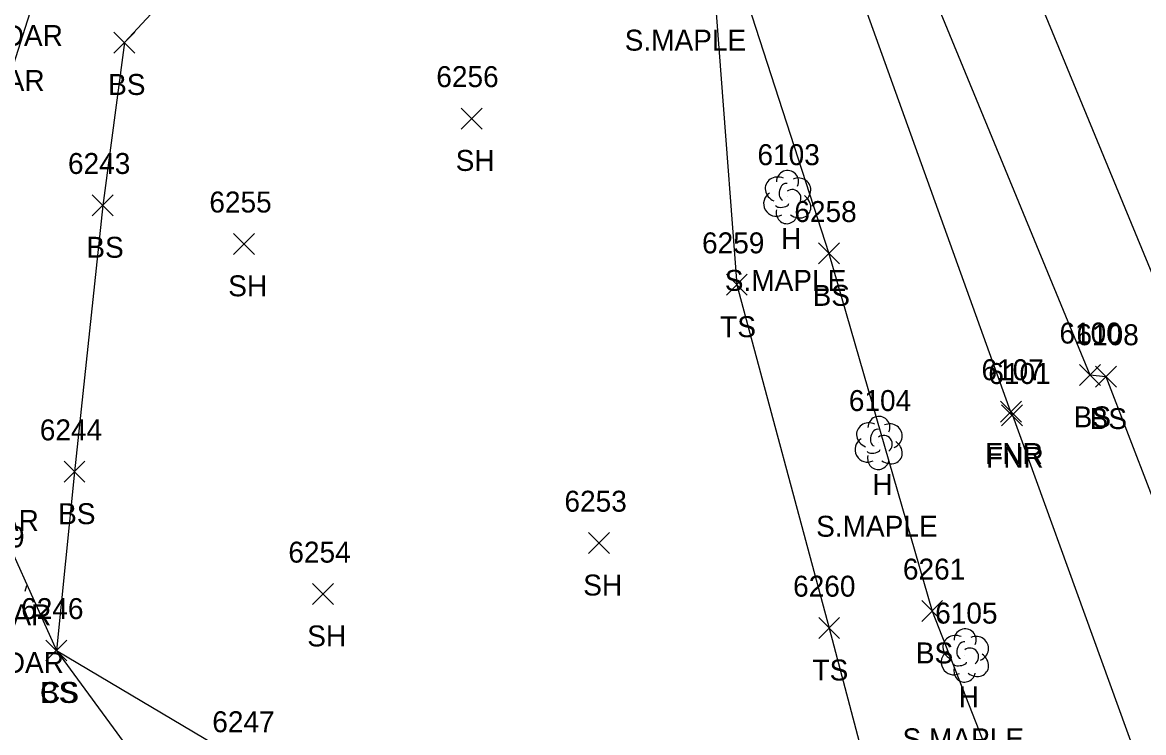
# Model space of a CAD drawing. Extents: x 1472233 to 1475777, y 540726 to 543442.
# Drawn here: x 1472391.2 to 1472498.2, y 541668.7 to 541736.5 of the extents above; entities that cross this region are included whole.
import ezdxf

# ---------------------------------------------------------------- set-up
doc = ezdxf.new("R2010")
doc.units = 0
for name, color, linetype in [('L_A', 7, 'Continuous'), ('L_C', 7, 'Continuous'), ('L_I', 7, 'Continuous'), ('L_TIC', 7, 'Continuous'), ('LELB', 7, 'Continuous'), ('LFNC', 7, 'Continuous'), ('LTC', 7, 'Continuous'), ('LTD', 7, 'Continuous'), ('PET', 7, 'Continuous')]:
    doc.layers.add(name, color=color, linetype=linetype)

msp = doc.modelspace()

# ---------------------------------------------------------------- linework, layer by layer
at = {"layer": 'L_TIC'}
for points in [[(1472399.9, 541733.53), (1472401.9, 541735.53)], [(1472401.9, 541733.53), (1472399.9, 541735.53)], [(1472433.03, 541726.28), (1472435.03, 541728.28)], [(1472435.03, 541726.28), (1472433.03, 541728.28)], [(1472397.82, 541717.99), (1472399.82, 541719.99)], [(1472399.82, 541717.99), (1472397.82, 541719.99)], [(1472411.31, 541714.31), (1472413.31, 541716.31)], [(1472413.31, 541714.31), (1472411.31, 541716.31)], [(1472467.13, 541713.4), (1472469.13, 541715.4)], [(1472469.13, 541713.4), (1472467.13, 541715.4)], [(1472458.34, 541710.41), (1472460.34, 541712.41)], [(1472460.34, 541710.41), (1472458.34, 541712.41)], [(1472492.04, 541701.8), (1472494.04, 541703.8)], [(1472494.04, 541701.8), (1472492.04, 541703.8)], [(1472493.57, 541701.64), (1472495.57, 541703.64)], [(1472495.57, 541701.64), (1472493.57, 541703.64)], [(1472484.51, 541698.3), (1472486.51, 541700.3)], [(1472486.51, 541698.3), (1472484.51, 541700.3)], [(1472484.59, 541697.94), (1472486.59, 541699.94)], [(1472486.59, 541697.94), (1472484.59, 541699.94)], [(1472395.13, 541692.56), (1472397.13, 541694.56)], [(1472397.13, 541692.56), (1472395.13, 541694.56)], [(1472445.19, 541685.75), (1472447.19, 541687.75)], [(1472447.19, 541685.75), (1472445.19, 541687.75)], [(1472418.85, 541680.89), (1472420.85, 541682.89)], [(1472420.85, 541680.89), (1472418.85, 541682.89)], [(1472476.98, 541679.27), (1472478.98, 541681.27)], [(1472478.98, 541679.27), (1472476.98, 541681.27)], [(1472467.15, 541677.64), (1472469.15, 541679.64)], [(1472469.15, 541677.64), (1472467.15, 541679.64)], [(1472393.4, 541675.5), (1472395.4, 541677.5)], [(1472395.4, 541675.5), (1472393.4, 541677.5)], [(1472393.4, 541675.5), (1472395.4, 541677.5)], [(1472395.4, 541675.5), (1472393.4, 541677.5)]]:
    msp.add_lwpolyline(points, dxfattribs=at)
at = {"layer": 'LELB'}
for points in [[(1472448.1, 541812.75), (1472448.35, 541808.89), (1472456.83, 541789.05), (1472474.31, 541748.23), (1472493.04, 541702.8), (1472494.57, 541702.64), (1472518, 541641.77), (1472527.77, 541616.94), (1472533.94, 541611.96), (1472541.35, 541598.76), (1472552.58, 541572.19), (1472569.89, 541532.32), (1472586.68, 541490.5), (1472602.95, 541447.47), (1472614.29, 541413.72), (1472616.34, 541394.53)], [(1472456.46, 541773.78), (1472441.33, 541777.08), (1472419.97, 541764.52), (1472393.23, 541741.71), (1472387.06, 541722.39), (1472387.86, 541691), (1472394.4, 541676.5), (1472412.59, 541665.7), (1472419.92, 541640.12), (1472426.41, 541618.32)], [(1472456.46, 541773.78), (1472442.31, 541768.52), (1472421.93, 541757.2), (1472400.9, 541734.53), (1472398.82, 541718.99), (1472396.13, 541693.56), (1472394.4, 541676.5), (1472408.54, 541657.21), (1472414.26, 541635.96), (1472420.21, 541610.93)], [(1472456.36, 541750.75), (1472468.13, 541714.4), (1472477.98, 541680.27), (1472488.5, 541653.39), (1472491.92, 541627.48), (1472471.35, 541622.25), (1472452.05, 541617.91), (1472420.21, 541610.93)], [(1472456.36, 541750.75), (1472459.34, 541711.41), (1472468.15, 541678.64), (1472475.78, 541649.72), (1472485.45, 541631.36), (1472468.3, 541627.82), (1472447.49, 541623.9), (1472426.41, 541618.32)]]:
    msp.add_lwpolyline(points, dxfattribs=at)
at = {"layer": 'LFNC'}
msp.add_lwpolyline([(1472436.39, 541801.49), (1472440.79, 541802.08), (1472447.25, 541803.4), (1472449.76, 541795.89), (1472456.46, 541773.78), (1472468.55, 541746.28), (1472485.59, 541698.94), (1472485.51, 541699.3), (1472502.77, 541651.73), (1472506.49, 541641.26)], dxfattribs=at)
at = {"layer": 'LTC'}
msp.add_line((1472391.56, 541682.69), (1472391.38, 541682.12), dxfattribs=at)
at = {"layer": 'LTD'}
for p, q in [((1472464.13, 541719.83), (1472464.13, 541719.83)), ((1472464.13, 541719.83), (1472464.13, 541719.83)), ((1472472.85, 541696.36), (1472472.85, 541696.36)), ((1472472.85, 541696.36), (1472472.85, 541696.36)), ((1472481.09, 541676.07), (1472481.09, 541676.07)), ((1472481.09, 541676.07), (1472481.09, 541676.07))]:
    msp.add_line(p, q, dxfattribs=at)
for centre in [(1472464.18, 541721.27), (1472472.9, 541697.8), (1472481.13, 541677.51)]:
    msp.add_arc(centre, 1.05, 335.5272, 180.9563, dxfattribs=at)
for centre, major_axis, ratio, start_param, end_param in [((1472463.34, 541720.5), (1.21, -0.51), 0.895232, 1.570796, 4.712389), ((1472465.17, 541720.42), (-1.14, -0.48), 0.949671, 1.570796, 4.712389), ((1472463.92, 541720.29), (-0.208, -0.792), 0.645439, 3.141593, 6.283185), ((1472464.63, 541719.67), (-0.5, 0.667), 0.989748, 3.141593, 6.283185), ((1472463.05, 541719.12), (0.58, -1.04), 0.959034, 3.141593, 6.283185), ((1472465.13, 541719), (-1.09, 0.79), 0.841452, 1.570796, 4.712389), ((1472464.13, 541718.33), (0.26, 1.06), 0.942809, 1.570796, 4.712389), ((1472463.67, 541719.08), (-0.625, -0.083), 0.423636, 0, 3.141593), ((1472472.06, 541697.03), (1.21, -0.51), 0.895232, 1.570796, 4.712389), ((1472473.89, 541696.95), (-1.14, -0.48), 0.949671, 1.570796, 4.712389), ((1472472.64, 541696.82), (-0.208, -0.792), 0.645439, 3.141593, 6.283185), ((1472473.35, 541696.2), (-0.5, 0.667), 0.989748, 3.141593, 6.283185), ((1472471.77, 541695.66), (0.58, -1.04), 0.959034, 3.141593, 6.283185), ((1472473.85, 541695.53), (-1.09, 0.79), 0.841452, 1.570796, 4.712389), ((1472472.85, 541694.86), (0.26, 1.06), 0.942809, 1.570796, 4.712389), ((1472472.39, 541695.61), (-0.625, -0.083), 0.423636, 0, 3.141593), ((1472480.3, 541676.74), (1.21, -0.51), 0.895232, 1.570796, 4.712389), ((1472482.13, 541676.66), (-1.14, -0.48), 0.949671, 1.570796, 4.712389), ((1472480.88, 541676.53), (-0.208, -0.792), 0.645439, 3.141593, 6.283185), ((1472481.59, 541675.91), (-0.5, 0.667), 0.989748, 3.141593, 6.283185), ((1472480, 541675.36), (0.58, -1.04), 0.959034, 3.141593, 6.283185), ((1472482.09, 541675.24), (-1.09, 0.79), 0.841452, 1.570796, 4.712389), ((1472481.09, 541674.57), (0.26, 1.06), 0.942809, 1.570796, 4.712389), ((1472480.63, 541675.32), (-0.625, -0.083), 0.423636, 0, 3.141593)]:
    msp.add_ellipse(centre, major_axis=major_axis, ratio=ratio, start_param=start_param, end_param=end_param, dxfattribs=at)
at = {"layer": 'PET'}
msp.add_lwpolyline([(1472410.42, 541944.75), (1472417.04, 541924.07), (1472429.27, 541890.41), (1472437.03, 541868.87), (1472443.66, 541851.19), (1472458.48, 541813.05), (1472466.78, 541792.24), (1472482.95, 541751.29), (1472501.43, 541706.5), (1472501.82, 541705.19), (1472522.02, 541654.99), (1472538.62, 541615.01), (1472544.85, 541600.28), (1472555.29, 541573.09), (1472571.16, 541534.06), (1472588.21, 541491.28), (1472604.53, 541448.36), (1472617.02, 541415.32), (1472632.48, 541374.1), (1472640.33, 541354.3), (1472653.53, 541321.3), (1472663.39, 541294.75), (1472676.2, 541262.98), (1472690.88, 541224.88)], dxfattribs=at)

# ---------------------------------------------------------------- texts
at = {"layer": 'L_A'}
for s, p in [('BS', (1472399.34, 541729.53)), ('SH', (1472432.51, 541722.28)), ('H', (1472463.56, 541714.83)), ('BS', (1472397.26, 541713.99)), ('SH', (1472410.8, 541710.31)), ('BS', (1472466.57, 541709.4)), ('TS', (1472457.75, 541706.41)), ('BS', (1472491.48, 541697.8)), ('BS', (1472493.01, 541697.64)), ('FNR', (1472483.04, 541694.3)), ('FNR', (1472483.13, 541693.94)), ('H', (1472472.28, 541691.36)), ('BS', (1472394.57, 541688.56)), ('SH', (1472444.68, 541681.75)), ('SH', (1472418.34, 541676.89)), ('BS', (1472476.42, 541675.27)), ('TS', (1472466.56, 541673.64)), ('CS', (1472392.84, 541671.5)), ('BS', (1472392.84, 541671.5)), ('H', (1472480.52, 541671.07))]:
    msp.add_text(s, height=2, dxfattribs=at).set_placement(p)
at = {"layer": 'L_C'}
for s, p in [('M.CEDAR', (1472382.69, 541734.2)), ('S.MAPLE', (1472448.64, 541733.76)), ('2M.CEDAR', (1472379.46, 541729.91)), ('S.MAPLE', (1472458.19, 541710.83)), ('5S.CEDAR', (1472379.35, 541687.91)), ('S.MAPLE', (1472466.91, 541687.36)), ('3M.CEDAR', (1472380.1, 541678.9)), ('M.CEDAR', (1472382.79, 541674.35)), ('S.MAPLE', (1472475.15, 541667.07))]:
    msp.add_text(s, height=2, dxfattribs=at).set_placement(p)
at = {"layer": 'L_I'}
for s, p in [('6256', (1472430.66, 541730.28)), ('6103', (1472461.31, 541722.83)), ('6243', (1472395.51, 541721.99)), ('6255', (1472409, 541718.31)), ('6258', (1472464.83, 541717.4)), ('6259', (1472456.02, 541714.41)), ('6100', (1472490.13, 541705.8)), ('6108', (1472491.75, 541705.64)), ('6107', (1472482.69, 541702.3)), ('6101', (1472483.34, 541701.94)), ('6104', (1472470.03, 541699.36)), ('6244', (1472392.82, 541696.56)), ('6253', (1472442.89, 541689.75)), ('6239', (1472385.42, 541686.35)), ('6254', (1472416.54, 541684.89)), ('6261', (1472475.19, 541683.27)), ('6260', (1472464.71, 541681.64)), ('6246', (1472391.04, 541679.5)), ('6246', (1472391.04, 541679.5)), ('6105', (1472478.27, 541679.07)), ('6247', (1472409.28, 541668.7))]:
    msp.add_text(s, height=2, dxfattribs=at).set_placement(p)

doc.saveas('drawing.dxf')
